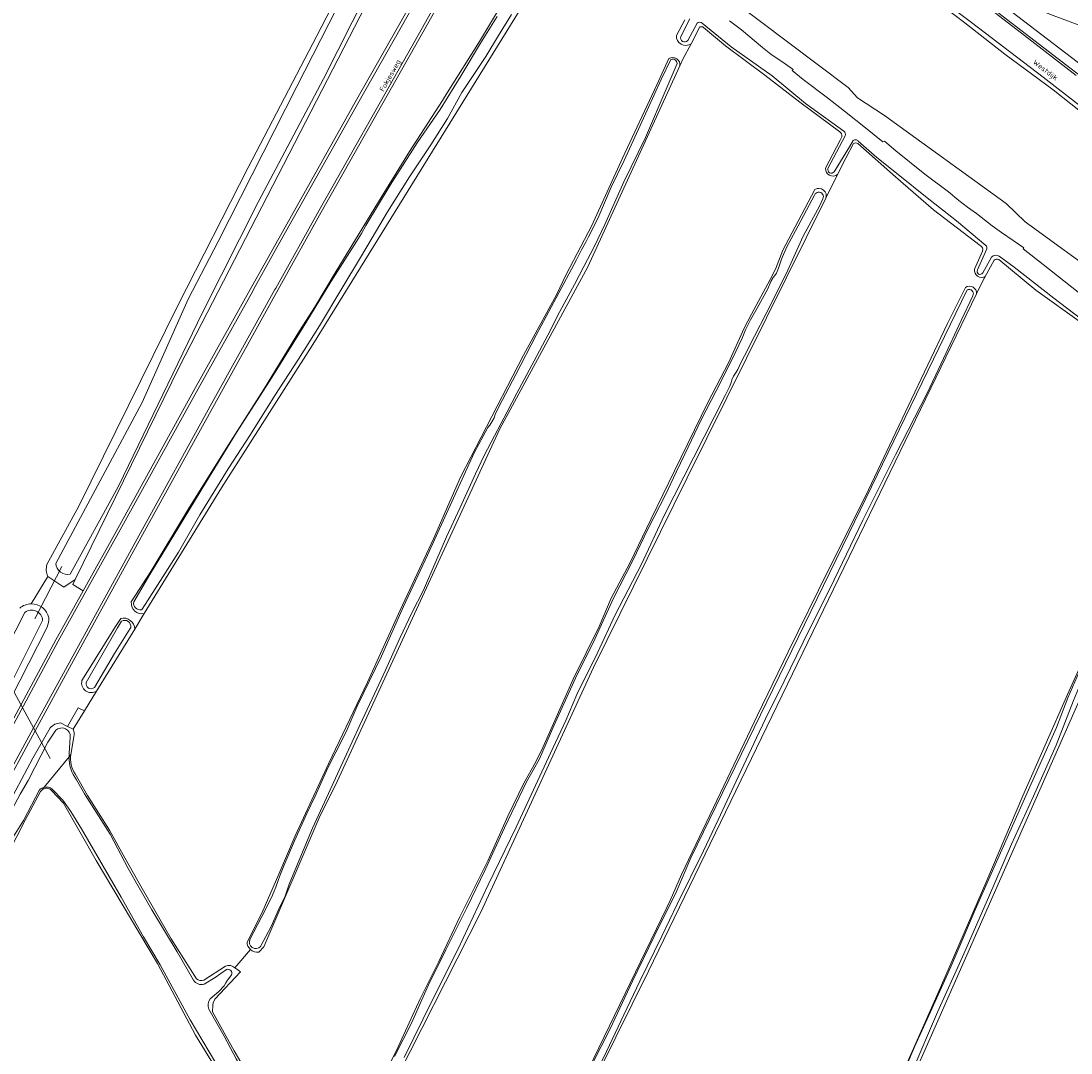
# Model space of a CAD drawing. Header units: metres. Extents: x 149984 to 156489, y 469398 to 478068.
# Tile 587 of 656: x 153351 to 153536, y 474865 to 475048. Entities that reach past the tile are written whole.
import ezdxf
from ezdxf.enums import TextEntityAlignment as Align

# ---------------------------------------------------------------- set-up
doc = ezdxf.new("R2010")
doc.units = ezdxf.units.M
doc.header["$LTSCALE"] = 0.75
for name, color, linetype, lineweight in [('B-WE-GR-GRAS-GV', 252, 'Continuous', 13), ('B-WE-KW-KUNSTWERK_DUIKER-G', 6, 'Continuous', 18), ('B-WE-OG-TERREIN_BEGROEID-GV', 252, 'Continuous', 18), ('B-WE-OG-TERREIN_ERF-GV', 252, 'Continuous', 18), ('B-WE-OG-TERREIN_OEVER-GV', 252, 'Continuous', 18), ('B-WE-OG-TOPOGRAFIE-T18', 7, 'Continuous', 18), ('B-WE-OG-WATER-GV', 252, 'Continuous', 18), ('B-WE-OG-WATER_SLOOT-GV', 252, 'Continuous', 18), ('B-WE-OG-WEG-GV', 252, 'Continuous', 18), ('B-WE-VH-GESLOTENVERHARDING_ASFALT-GV', 252, 'Continuous', 18), ('B-WE-VH-HALFVERHARDING_GRASBETONSTEEN-GV', 252, 'Continuous', 18), ('B-WE-VH-OPENVERHARDING-GV', 252, 'Continuous', 18)]:
    doc.layers.add(name, color=color, linetype=linetype, lineweight=lineweight)
doc.styles.add('NLCS-ISO-M500-T18', font='NLCS-ISO.ttf', dxfattribs={"height": 0.9})

msp = doc.modelspace()

# ---------------------------------------------------------------- linework, layer by layer
at = {"layer": 'B-WE-GR-GRAS-GV', "flags": 128}
for points in [[(153390.969, 475021.617), (153403.101, 475044.855), (153415.526, 475069.016), (153419.088, 475075.794)], [(153447.695, 475063.403), (153442.68, 475055.514), (153402.38, 474990.298), (153386.262, 474964.968), (153372.611, 474942.731), (153370.921, 474939.978), (153364.176, 474928.991), (153362.052, 474925.53), (153360.038, 474922.249)], [(153568.194, 475016.796), (153519.513, 475054.049), (153514.547, 475055.87), (153515.116, 475055.454), (153521.153, 475050.796), (153542.012, 475034.737)], [(153696.293, 474938.593), (153685.818, 474946.79), (153676.568, 474954.028), (153597.193, 475014.75), (153555.521, 475046.368), (153554.501, 475047.14), (153554.377, 475047.234), (153551.95, 475049.071), (153550.626, 475050.072), (153549.116, 475047.375), (153547.873, 475042.78), (153542.724, 475044.711), (153539.284, 475046.221), (153532.78, 475048.662), (153519.513, 475054.049), (153568.194, 475016.796), (153574.948, 475011.628), (153739.438, 474885.754)], [(153466.657, 475044.962), (153468.14, 475047.735)], [(153470.805, 475046.459), (153469.255, 475043.482), (153467.831, 475040.747), (153467.289, 475039.565), (153450.993, 475004.047), (153435.449, 474975.407), (153406.359, 474912.241), (153403.71, 474907.025), (153393.775, 474883.762), (153392.886, 474882.817)], [(153495.555, 475027.931), (153488.47, 475033.172), (153482.314, 475037.896), (153475.352, 475043.089), (153471.472, 475046.383)], [(153467.289, 475039.565), (153467.831, 475040.747), (153469.255, 475043.482)], [(153390.778, 474884.622), (153393.382, 474889.736), (153396.423, 474896.619), (153399.276, 474903.422), (153405.172, 474916.169), (153412.092, 474930.564), (153417.817, 474943.347), (153423.738, 474955.955), (153428.518, 474966.833), (153432.182, 474973.929), (153439.656, 474988.421), (153445.481, 474999.105), (153447.182, 475002.667), (153451.744, 475011.328), (153457.138, 475023.249), (153463.225, 475036.217), (153465.339, 475040.867)], [(153493.026, 475021.458), (153495.612, 475026.431), (153495.921, 475027.032)], [(153497.99, 475025.819), (153496.616, 475023.272), (153495.163, 475020.344), (153493.08, 475016.145), (153468.551, 474966.711), (153452.001, 474933.178), (153432.087, 474889.909), (153415.445, 474857.044), (153414.707, 474855.455)], [(153520.354, 475007.813), (153512.108, 475014.098), (153505.373, 475019.969), (153498.72, 475025.83)], [(153355.41, 474951.375), (153361.058, 474961.711), (153378.532, 474997.214), (153390.969, 475021.617)], [(153493.08, 475016.145), (153495.163, 475020.344)], [(153412.94, 474856.797), (153417.475, 474866.116), (153421.403, 474874.596), (153424.686, 474881.176), (153428.373, 474889.117), (153433.397, 474899.105), (153436.847, 474906.872), (153439.721, 474912.708), (153441.777, 474916.396), (153443.073, 474919.006), (153448.422, 474931.113), (153453.003, 474940.43), (153455.109, 474945.465), (153458.429, 474951.637), (153462.22, 474959.46), (153466.317, 474967.944), (153472.199, 474980.034), (153475.845, 474987.061), (153478.616, 474993.189), (153479.941, 474995.652), (153483.248, 475001.818), (153484.194, 475003.62), (153485.459, 475006.962), (153488.18, 475012.111), (153491.15, 475017.687)], [(153519.36, 475003.611), (153520.757, 475006.786)], [(153522.803, 475005.186), (153521.246, 475002.343), (153521.082, 475002.044), (153519.729, 474999.253), (153499.908, 474958.35), (153461.713, 474879.483), (153438.615, 474832.794), (153438.193, 474831.82), (153435.663, 474825.979), (153434.662, 474823.667), (153424.749, 474803.658)], [(153557.96, 474979.134), (153549.616, 474985.366), (153538.287, 474994.106), (153530.181, 474999.88), (153523.661, 475005.338)], [(153519.729, 474999.253), (153521.082, 475002.044), (153521.246, 475002.343)], [(153436.472, 474832.747), (153445.203, 474850.567), (153451.139, 474862.157), (153464.953, 474890.721), (153465.555, 474891.957), (153467.551, 474896.583), (153474.451, 474911.039), (153480.973, 474924.768), (153486.423, 474935.956), (153493.568, 474950.45), (153500.077, 474963.479), (153507.646, 474979.395), (153514.573, 474994.003), (153517.753, 475000.379)], [(153558.347, 474972.73), (153556.761, 474969.333), (153554.814, 474965.16), (153545.422, 474944.39), (153512.613, 474870.174), (153502.253, 474846.716), (153484.435, 474805.219), (153467.75, 474765.373), (153464.459, 474756.403), (153463.174, 474750.343), (153458.277, 474746.44)], [(153461.933, 474758.117), (153465.642, 474767.099), (153466.381, 474768.842), (153471.626, 474780.846), (153475.786, 474790.421), (153478.883, 474798.365), (153483.722, 474809.624), (153486.729, 474816.418), (153490.376, 474824.943), (153497.488, 474841.576), (153502.406, 474852.022), (153503.328, 474853.978), (153513.36, 474876.564), (153521.512, 474895.529), (153527.898, 474910.48), (153535.767, 474928.417), (153544.535, 474947.705), (153551.575, 474963.631), (153554.763, 474970.235)], [(153352.628, 474944.418), (153355.589, 474949.297)], [(153360.178, 474920.93), (153359.633, 474917.798)], [(153360.387, 474914.361), (153362.566, 474910.527), (153366.462, 474904.386), (153369.154, 474899.519), (153372.251, 474894.083), (153377.375, 474885.222), (153381.821, 474878.122)], [(153354.521, 474911.516), (153354.292, 474911.235), (153351.587, 474906.196), (153347.167, 474897.522), (153343.425, 474891.368), (153341.951, 474888.693), (153341.63, 474888.897), (153341.276, 474888.308), (153337.321, 474881.715), (153337.003, 474881.186), (153336.905, 474880.939), (153335.175, 474876.572)], [(153449.155, 474750.807), (153445.976, 474756.414), (153440.617, 474766.256), (153434.36, 474777.166), (153429.554, 474785.79), (153425.175, 474793.146), (153417.573, 474806.65), (153409.945, 474819.786), (153402.459, 474833.115), (153398.342, 474840.267), (153389.497, 474855.35), (153381.697, 474868.178), (153374.923, 474880.808), (153364.114, 474899.033), (153358.357, 474909.169), (153356.191, 474911.425)], [(153391.369, 474883.326), (153388.614, 474880.065), (153389.129, 474879.688), (153389.61, 474879.336), (153385.077, 474874.519), (153384.783, 474873.857)], [(153388.614, 474880.065), (153391.369, 474883.326)], [(153383.164, 474877.898), (153386.95, 474880.362)], [(153384.672, 474872.288), (153388.52, 474865.399), (153392.02, 474859.391), (153397.567, 474849.837), (153401.295, 474843.731), (153402.446, 474842.624)]]:
    msp.add_lwpolyline(points, dxfattribs=at)
at = {"layer": 'B-WE-GR-GRAS-GV'}
for points in [[(153469.255, 475043.482, -0.637019), (153466.657, 475044.962)], [(153471.472, 475046.383, 0.2271665), (153470.805, 475046.459)], [(153465.339, 475040.867, -0.6259763), (153467.289, 475039.565)], [(153495.921, 475027.032, 0.3030205), (153495.555, 475027.931)], [(153498.72, 475025.83, 0.2973694), (153497.99, 475025.819)], [(153495.163, 475020.344, -0.6353274), (153493.026, 475021.458)], [(153491.15, 475017.687, -0.7233531), (153493.08, 475016.145)], [(153520.757, 475006.786, 0.3637704), (153520.354, 475007.813)], [(153523.661, 475005.338, 0.2909188), (153522.803, 475005.186)], [(153521.246, 475002.343, -0.6377866), (153519.36, 475003.611)], [(153517.753, 475000.379, -0.6257659), (153519.729, 474999.253)], [(153355.589, 474949.297, -0.1919143), (153355.41, 474951.375)], [(153350.608, 474943.665, -0.1877403), (153352.628, 474944.418)], [(153360.038, 474922.249, -0.2179077), (153360.178, 474920.93)], [(153359.633, 474917.798, 0.1713916), (153360.387, 474914.361)], [(153356.191, 474911.425, 0.4160436), (153354.521, 474911.516)], [(153391.369, 474883.326, -0.1953988), (153390.778, 474884.622)], [(153392.886, 474882.817, -0.2210196), (153391.369, 474883.326)], [(153386.95, 474880.362, -0.292989), (153388.614, 474880.065)], [(153381.821, 474878.122, 0.2609284), (153383.164, 474877.898)], [(153384.783, 474873.857, 0.0118252), (153384.672, 474872.288)]]:
    msp.add_lwpolyline(points, format="xyb", dxfattribs=at)
at = {"layer": 'B-WE-KW-KUNSTWERK_DUIKER-G', "flags": 128}
for points in [[(153353.275, 474941.811), (153358.022, 474951.038)], [(153353.048, 474922.487), (153347.733, 474932.271)], [(153353.332, 474921.963), (153353.048, 474922.487)], [(153355.157, 474918.605), (153353.332, 474921.963)], [(153355.97, 474917.108), (153355.157, 474918.605)]]:
    msp.add_lwpolyline(points, dxfattribs=at)
at = {"layer": 'B-WE-OG-TERREIN_BEGROEID-GV', "flags": 128}
for points in [[(153544.318, 475026.577), (153533.276, 475035.311), (153524.741, 475041.648), (153517.639, 475047.164), (153514.209, 475049.75), (153505.353, 475056.564), (153503.345, 475058.117), (153499.238, 475061.236), (153490.038, 475068.072), (153481.282, 475074.798), (153472.615, 475081.634), (153468.841, 475084.541), (153467.687, 475085.285), (153458.796, 475092.288), (153454.308, 475092.652), (153450.736, 475091.726), (153448.222, 475089.742), (153447.155, 475087.815), (153443.46, 475081.142), (153444.203, 475080.47), (153449.347, 475075.818), (153448.03, 475073.8), (153447.505, 475073.032)], [(153448.828, 475073.323), (153454.204, 475068.413), (153471.49, 475054.396), (153476.066, 475051.572), (153497.011, 475035.76), (153498.667, 475033.939), (153503.43, 475030.784), (153524.956, 475015.259), (153528.293, 475011.976), (153542.771, 475001.499), (153561.059, 474986.83), (153562.011, 474985.306), (153565.662, 474983.284), (153596.883, 474960), (153601.731, 474955.969), (153619.352, 474942.825), (153624.21, 474938.538), (153627.944, 474935.823), (153635.318, 474930.494), (153644.317, 474923.991)], [(153421.363, 475069.007), (153401.139, 475029.624), (153378.913, 474986.497), (153360.411, 474948.715), (153359.996, 474947.868), (153361.788, 474946.715), (153368.227, 474958.285), (153381.676, 474982.679), (153391.344, 475000), (153395.336, 475007.152), (153409.905, 475033.156), (153421.505, 475053.676)]]:
    msp.add_lwpolyline(points, dxfattribs=at)
at = {"layer": 'B-WE-OG-TERREIN_ERF-GV', "flags": 128}
msp.add_lwpolyline([(153360.038, 474922.249), (153362.052, 474925.53), (153360.901, 474926.046), (153359.021, 474922.765)], close=True, dxfattribs=at)
at = {"layer": 'B-WE-OG-TERREIN_OEVER-GV', "flags": 128}
for points in [[(153332.965, 475156.872), (153351.599, 475142.424), (153381.462, 475120.224), (153396.048, 475109.453), (153404.19, 475103.136), (153411.412, 475097.521), (153421.665, 475089.662), (153423.271, 475087.889), (153424.751, 475085.931), (153426.831, 475083.682), (153427.151, 475083.117), (153427.336, 475082.476), (153427.364, 475081.808), (153427.24, 475081.171), (153423.827, 475075.641), (153414.421, 475057.36), (153404.293, 475037.257), (153392.759, 475015.456), (153382.903, 474995.946), (153368.068, 474965.223), (153359.52, 474949.71)], [(153355.589, 474949.297), (153358.394, 474947.391), (153360.411, 474948.715), (153378.913, 474986.497), (153401.139, 475029.624), (153421.363, 475069.007), (153428.852, 475082.867)], [(153356.976, 474951.59), (153372.269, 474980.036), (153380.358, 474998.314), (153385.684, 475008.532), (153399.575, 475035.916), (153413.703, 475063.698), (153420.216, 475076.609)], [(153419.088, 475075.794), (153415.526, 475069.016), (153403.101, 475044.855), (153390.969, 475021.617), (153378.532, 474997.214), (153361.058, 474961.711), (153355.41, 474951.375)], [(153372.611, 474942.731), (153386.262, 474964.968), (153402.38, 474990.298), (153442.68, 475055.514), (153447.695, 475063.403)], [(153441.914, 475060.364), (153437.83, 475053.85), (153431.84, 475043.86), (153426.14, 475034.82), (153425.328, 475033.458), (153419.514, 475024.402), (153414.018, 475015.508), (153406.346, 475002.969), (153402.695, 474996.853), (153400.06, 474992.71), (153393.67, 474982.31), (153387.08, 474971.91), (153380.42, 474961.21), (153373.77, 474950.14), (153370.321, 474944.767)], [(153644.317, 474923.991), (153635.318, 474930.494), (153627.944, 474935.823), (153624.21, 474938.538), (153619.352, 474942.825), (153601.731, 474955.969), (153596.883, 474960), (153565.662, 474983.284), (153562.011, 474985.306), (153561.059, 474986.83), (153542.771, 475001.499), (153528.293, 475011.976), (153524.956, 475015.259), (153503.43, 475030.784), (153498.667, 475033.939), (153497.011, 475035.76), (153476.066, 475051.572), (153471.49, 475054.396)], [(153437.496, 475048.661), (153435.198, 475044.943), (153433.012, 475041.253), (153431.113, 475038.385), (153428.718, 475034.881), (153426.237, 475030.251), (153423.276, 475025.616), (153419.478, 475019.93), (153415.591, 475013.741), (153412.91, 475009.155), (153410.842, 475005.675), (153407.547, 475000.223), (153403.601, 474993.607), (153399.891, 474987.699), (153395.714, 474981.271), (153391.39, 474974.375), (153387.445, 474968.282), (153382.456, 474960.159), (153378.636, 474953.571), (153375.879, 474949.225), (153372.241, 474943.522), (153372.134, 474943.35)], [(153370.751, 474944.8), (153373.587, 474949.602), (153373.6, 474949.618), (153378.664, 474957.96), (153383.518, 474965.887), (153388.922, 474974.71), (153395.187, 474984.466), (153400.704, 474993.364), (153405.562, 475001.359), (153410.14, 475008.5), (153411, 475009.95), (153411.8, 475011.37), (153416.08, 475018.46), (153420.86, 475025.96), (153424.904, 475031.872), (153428.64, 475037.868), (153432.044, 475043.58), (153434.964, 475048.295)], [(153468.14, 475047.735), (153466.657, 475044.962)], [(153467.43, 475044.758), (153469.019, 475047.869)], [(153470.33, 475047.092), (153468.661, 475044.031)], [(153496.283, 475028.038), (153489.509, 475032.894), (153483.586, 475037.791), (153476.355, 475042.954), (153471.236, 475047.137)], [(153476.074, 475047.555), (153478.171, 475045.95), (153481.913, 475042.826), (153483.366, 475041.667), (153485.916, 475039.953), (153487.285, 475038.953), (153487.104, 475038.727), (153489.089, 475037.181), (153493.371, 475033.893), (153496.385, 475031.54), (153500.073, 475028.622), (153503.163, 475026.11), (153503.423, 475026.24), (153505.441, 475024.536), (153510.595, 475020.4), (153514.733, 475017.289), (153516.604, 475015.733), (153518.109, 475014.591), (153519.73, 475013.443), (153522.491, 475011.276), (153524.143, 475010.108), (153526.202, 475008.674), (153528.048, 475007.404), (153527.966, 475007.241), (153531.466, 475004.453), (153540.203, 474997.554)], [(153469.255, 475043.482), (153470.805, 475046.459)], [(153471.472, 475046.383), (153475.352, 475043.089), (153482.314, 475037.896), (153488.47, 475033.172), (153495.555, 475027.931)], [(153465.339, 475040.867), (153463.225, 475036.217), (153457.138, 475023.249), (153451.744, 475011.328), (153447.182, 475002.667), (153445.481, 474999.105), (153439.656, 474988.421), (153432.182, 474973.929), (153428.518, 474966.833), (153423.738, 474955.955), (153417.817, 474943.347), (153412.092, 474930.564), (153405.172, 474916.169), (153399.276, 474903.422), (153396.423, 474896.619), (153393.382, 474889.736), (153390.778, 474884.622)], [(153391.29, 474885.088), (153393.404, 474889.123), (153395.1, 474892.498), (153395.581, 474893.608), (153395.855, 474894.355), (153396.312, 474895.691), (153396.687, 474896.629), (153397.269, 474898.132), (153399.145, 474902.522), (153401.332, 474907.342), (153402.836, 474910.425), (153404.812, 474914.901), (153406.138, 474917.538), (153406.797, 474918.85), (153408.45, 474922.224), (153410.219, 474926.365), (153414.544, 474935.172), (153418.443, 474943.985), (153422.649, 474953.032), (153427.278, 474963.142), (153430.927, 474971.141), (153433.329, 474975.635), (153433.679, 474976.056), (153434.049, 474976.62), (153434.429, 474977.338), (153434.708, 474978.109), (153435.866, 474980.421), (153438.263, 474984.987), (153441.872, 474991.975), (153445.437, 474998.542), (153449.026, 475005.252), (153449.891, 475007.057), (153450.683, 475008.397), (153451.154, 475009.359), (153452.759, 475012.595), (153455.125, 475018.09), (153457.408, 475022.853), (153460.244, 475029.028), (153463.988, 475037.137), (153465.69, 475040.669)], [(153392.886, 474882.817), (153393.775, 474883.762), (153403.71, 474907.025), (153406.359, 474912.241), (153435.449, 474975.407), (153450.993, 475004.047), (153467.289, 475039.565)], [(153466.785, 475039.983), (153465.05, 475035.846), (153461.179, 475026.914), (153457.359, 475019.054), (153454.046, 475011.524), (153452.201, 475007.671), (153450.322, 475004.105), (153448.664, 475000.922), (153446.051, 474996.136), (153443.946, 474991.943), (153441.501, 474987.382), (153438.459, 474981.691), (153436.744, 474978.369), (153434.505, 474974.143), (153432.708, 474970.687), (153431.151, 474967.399), (153428.459, 474961.449), (153426.017, 474956.279), (153424.127, 474951.899), (153421.945, 474946.839), (153419.917, 474942.833), (153417.85, 474938.487), (153415.259, 474932.68), (153413.308, 474928.52), (153410.693, 474922.953), (153408.011, 474917.109), (153405.194, 474910.919), (153402.367, 474904.788), (153399.535, 474898.004), (153398.198, 474894.878), (153397.448, 474892.585), (153396.539, 474890.737), (153395.02, 474887.382), (153393.156, 474883.869)], [(153495.921, 475027.032), (153495.612, 475026.431), (153493.026, 475021.458)], [(153493.452, 475021.437), (153496.47, 475027.2)], [(153497.903, 475026.355), (153497.272, 475025.237), (153494.549, 475020.832)], [(153495.163, 475020.344), (153496.616, 475023.272), (153497.99, 475025.819)], [(153498.72, 475025.83), (153505.373, 475019.969), (153512.108, 475014.098), (153520.354, 475007.813)], [(153521.358, 475007.829), (153516.197, 475012.154), (153510.709, 475016.476), (153506.158, 475020.096), (153502.073, 475023.376), (153498.791, 475026.282)], [(153491.15, 475017.687), (153488.18, 475012.111), (153485.459, 475006.962), (153484.194, 475003.62), (153483.248, 475001.818), (153479.941, 474995.652), (153478.616, 474993.189), (153475.845, 474987.061), (153472.199, 474980.034), (153466.317, 474967.944), (153462.22, 474959.46), (153458.429, 474951.637), (153455.109, 474945.465), (153453.003, 474940.43), (153448.422, 474931.113), (153443.073, 474919.006), (153441.777, 474916.396), (153439.721, 474912.708), (153436.847, 474906.872), (153433.397, 474899.105), (153428.373, 474889.117), (153424.686, 474881.176), (153421.403, 474874.596), (153417.475, 474866.116), (153412.94, 474856.797)], [(153414.707, 474855.455), (153415.445, 474857.044), (153432.087, 474889.909), (153452.001, 474933.178), (153468.551, 474966.711), (153493.08, 475016.145)], [(153416.85, 474864.414), (153419.832, 474870.276), (153422.858, 474877.071), (153425.901, 474883.259), (153429.608, 474890.666), (153432.851, 474897.415), (153436.283, 474904.828), (153440.192, 474912.986), (153441.323, 474915.026), (153442.476, 474917.058), (153445.014, 474922.874), (153448.853, 474931.275), (153452.237, 474938.213), (153455.549, 474945.438), (153458.932, 474952.012), (153461.694, 474957.783), (153464.713, 474963.724), (153466.605, 474967.727), (153468.137, 474970.913), (153471.025, 474976.949), (153473.723, 474982.109), (153476.571, 474987.844), (153478.287, 474991.393), (153478.856, 474992.888), (153479.77, 474994.683), (153480.968, 474996.733), (153482.797, 475000.134), (153483.338, 475001.463), (153483.752, 475002.122), (153484.062, 475002.522), (153484.346, 475002.894), (153484.734, 475003.809), (153485.257, 475005.362), (153486.159, 475007.544), (153487.738, 475010.412), (153491.092, 475016.728)], [(153492.537, 475016.069), (153491.939, 475014.731), (153489.064, 475009.462), (153486.086, 475002.794), (153482.515, 474995.783), (153480.463, 474991.744), (153478.722, 474988.311), (153477.976, 474986.928), (153477.541, 474985.861), (153477.223, 474985.4), (153476.761, 474984.685), (153476.464, 474984.052), (153476.339, 474983.57), (153476.097, 474982.951), (153475.275, 474981.299), (153469.673, 474970.277), (153464.574, 474960.176), (153460.47, 474951.43), (153455.787, 474942.369), (153452.802, 474935.894), (153449.064, 474928.401), (153447.136, 474923.825), (153444.421, 474918.01), (153441.742, 474912.312), (153438.333, 474904.924), (153433.416, 474894.729), (153428.092, 474883.445), (153423.628, 474874.555), (153418.574, 474864.23)], [(153520.757, 475006.786), (153519.36, 475003.611)], [(153519.868, 475003.497), (153521.508, 475007.196)], [(153522.331, 475005.715), (153520.822, 475002.959)], [(153521.246, 475002.343), (153522.803, 475005.186)], [(153523.661, 475005.338), (153530.181, 474999.88), (153538.287, 474994.106), (153549.616, 474985.366), (153557.96, 474979.134)], [(153558.772, 474979.18), (153553.631, 474982.729), (153546.062, 474988.777), (153539.297, 474993.96), (153533.381, 474998.517), (153526.34, 475003.998), (153523.719, 475005.901)], [(153517.753, 475000.379), (153514.573, 474994.003), (153507.646, 474979.395), (153500.077, 474963.479), (153493.568, 474950.45), (153486.423, 474935.956), (153480.973, 474924.768), (153474.451, 474911.039), (153467.551, 474896.583), (153465.555, 474891.957), (153464.953, 474890.721), (153451.139, 474862.157), (153445.203, 474850.567), (153436.472, 474832.747)], [(153436.792, 474832.463), (153437.612, 474834.188), (153445.641, 474850.789), (153450.237, 474860.043), (153454.872, 474869.136), (153458.879, 474877.72), (153462.715, 474885.582), (153466.669, 474893.571), (153469.241, 474899.532), (153497.143, 474956.87), (153518.081, 474999.96)], [(153438.193, 474831.82), (153438.615, 474832.794), (153461.713, 474879.483), (153499.908, 474958.35), (153519.729, 474999.253)], [(153519.071, 474998.921), (153516.998, 474994.546), (153513.888, 474987.793), (153510.974, 474981.713), (153505.395, 474970.809), (153499.627, 474959.242), (153493.858, 474947.189), (153490.181, 474939.946), (153485.706, 474930.773), (153482.412, 474924.095), (153480.849, 474920.76), (153479.495, 474917.855), (153477.246, 474913.091), (153474.037, 474906.248), (153471.444, 474900.771), (153466.821, 474891.311), (153464.117, 474885.653), (153460.205, 474877.706), (153457.382, 474871.783), (153454.312, 474865.252), (153450.791, 474858.047)], [(153554.763, 474970.235), (153551.575, 474963.631), (153544.535, 474947.705), (153535.767, 474928.417), (153527.898, 474910.48), (153521.512, 474895.529), (153513.36, 474876.564), (153503.328, 474853.978), (153502.406, 474852.022), (153497.488, 474841.576), (153490.376, 474824.943), (153486.729, 474816.418), (153483.722, 474809.624), (153478.883, 474798.365), (153475.786, 474790.421), (153471.626, 474780.846), (153466.381, 474768.842), (153465.642, 474767.099), (153461.933, 474758.117)], [(153462.102, 474757.266), (153462.259, 474757.208), (153464.459, 474756.403), (153467.75, 474765.373), (153484.435, 474805.219), (153502.253, 474846.716), (153512.613, 474870.174), (153545.422, 474944.39), (153554.814, 474965.16), (153556.761, 474969.333)], [(153492.697, 474829.69), (153495.416, 474836.166), (153502.45, 474852.001), (153504.72, 474856.69), (153508.83, 474866.198), (153511.586, 474872.27), (153515.198, 474880.245), (153517.444, 474885.628), (153519.48, 474890.343), (153529.141, 474912.094), (153533.851, 474922.547), (153534.584, 474924.555), (153535.862, 474927.804), (153541.223, 474940.054), (153542.945, 474943.358), (153544.769, 474947.287), (153546.738, 474951.532), (153549.799, 474958.549), (153554.425, 474968.795), (153554.937, 474969.815)], [(153556.318, 474969.122), (153553.725, 474963.622), (153548.653, 474952.803), (153545.385, 474946.037), (153542.442, 474939.475), (153538.929, 474932.272), (153536.84, 474927.371), (153533.788, 474919.451), (153529.766, 474910.435), (153525.881, 474901.935), (153521.819, 474892.49), (153517.251, 474882.008), (153512.816, 474872.212), (153508.267, 474861.624)], [(153330.326, 474901.524), (153337.483, 474915.512), (153348.296, 474936.646), (153351.503, 474942.914)], [(153354.648, 474941.486), (153345.962, 474924.263), (153339.876, 474912.567), (153332.671, 474900.134)], [(153368.445, 474941.845), (153367.53, 474940.42), (153361.99, 474931.54), (153361.599, 474930.891)], [(153362.357, 474930.529), (153367.875, 474940.198), (153368.61, 474941.372)], [(153332.768, 474899.185), (153340.697, 474912.442), (153348.963, 474927.575), (153355.479, 474940.324)], [(153370.215, 474940.26), (153369.714, 474939.454), (153367.356, 474935.638), (153363.792, 474929.672)], [(153364.176, 474928.991), (153370.921, 474939.978)], [(153355.976, 474922.507), (153352.914, 474917.173), (153346.835, 474905.849), (153339.923, 474892.219), (153340.456, 474891.939), (153344.53, 474899.39), (153350.7, 474910.8), (153352.072, 474913.202), (153355.546, 474919.973), (153356.992, 474922.075)], [(153360.038, 474922.249), (153359.021, 474922.765), (153357.836, 474923.366)], [(153359.31, 474917.401), (153359.633, 474917.798), (153360.178, 474920.93)], [(153359.523, 474920.885), (153359.348, 474917.954)], [(153359.633, 474917.798), (153359.31, 474917.401)], [(153381.821, 474878.122), (153377.375, 474885.222), (153372.251, 474894.083), (153369.154, 474899.519), (153366.462, 474904.386), (153362.566, 474910.527), (153360.387, 474914.361)], [(153360.661, 474913.337), (153362.069, 474910.838), (153366.574, 474903.682), (153369.78, 474897.627), (153371.739, 474894.201), (153373.936, 474890.299), (153378.442, 474882.895), (153381.336, 474877.879)], [(153354.121, 474911.541), (153351.246, 474906.136), (153349.521, 474903.292), (153345.796, 474895.841), (153343.189, 474891.496), (153343.425, 474891.368), (153347.167, 474897.522), (153351.587, 474906.196), (153354.292, 474911.235), (153354.521, 474911.516), (153354.908, 474911.992)], [(153354.908, 474911.992), (153354.521, 474911.516)], [(153356.191, 474911.425), (153358.357, 474909.169), (153364.114, 474899.033), (153374.923, 474880.808), (153381.697, 474868.178), (153389.497, 474855.35), (153398.342, 474840.267), (153402.459, 474833.115), (153409.945, 474819.786), (153417.573, 474806.65), (153425.175, 474793.146), (153429.554, 474785.79), (153434.36, 474777.166), (153440.617, 474766.256)], [(153440.617, 474766.256), (153445.976, 474756.414), (153449.155, 474750.807), (153449.843, 474751.208), (153449.151, 474752.373), (153448.037, 474754.249), (153437.394, 474772.885), (153412.08, 474816.876), (153388.585, 474857.675), (153380.727, 474870.851), (153375.409, 474880.614), (153372.472, 474885.536), (153368.547, 474892.585), (153361.532, 474904.669), (153359.622, 474907.686), (153358.233, 474909.745), (153356.279, 474911.695)], [(153386.95, 474880.362), (153383.164, 474877.898)], [(153384.783, 474873.857), (153385.077, 474874.519), (153389.61, 474879.336), (153389.129, 474879.688), (153388.614, 474880.065)], [(153383.184, 474877.175), (153385.116, 474878.359), (153387.15, 474879.749)], [(153388.013, 474878.822), (153387.72, 474878.429), (153387.326, 474877.904), (153387.041, 474877.442), (153386.717, 474876.913), (153385.789, 474875.906), (153384.266, 474874.574)], [(153384.002, 474872.78), (153386.729, 474867.978), (153388.83, 474863.98), (153392.589, 474857.548), (153397.238, 474849.753), (153401.387, 474843.105), (153402.677, 474841.77)], [(153402.446, 474842.624), (153401.295, 474843.731), (153397.567, 474849.837), (153392.02, 474859.391), (153388.52, 474865.399), (153384.672, 474872.288)]]:
    msp.add_lwpolyline(points, dxfattribs=at)
at = {"layer": 'B-WE-OG-TERREIN_OEVER-GV'}
for points in [[(153471.236, 475047.137, 0.3541998), (153470.33, 475047.092)], [(153466.657, 475044.962, 0.637019), (153469.255, 475043.482)], [(153470.805, 475046.459, -0.2271665), (153471.472, 475046.383)], [(153468.661, 475044.031, -0.8047306), (153467.43, 475044.758)], [(153467.289, 475039.565, 0.6259763), (153465.339, 475040.867)], [(153465.69, 475040.669, -0.5836745), (153466.785, 475039.983)], [(153495.555, 475027.931, -0.3030205), (153495.921, 475027.032)], [(153496.47, 475027.2, 0.3482882), (153496.283, 475028.038)], [(153498.791, 475026.282, 0.4488937), (153497.903, 475026.355)], [(153497.99, 475025.819, -0.2973694), (153498.72, 475025.83)], [(153493.026, 475021.458, 0.6353274), (153495.163, 475020.344)], [(153494.549, 475020.832, -0.8326983), (153493.452, 475021.437)], [(153491.092, 475016.728, -1.1014083), (153492.537, 475016.069)], [(153493.08, 475016.145, 0.7233531), (153491.15, 475017.687)], [(153521.508, 475007.196, 0.3204002), (153521.358, 475007.829)], [(153520.354, 475007.813, -0.3637704), (153520.757, 475006.786)], [(153523.719, 475005.901, 0.3892047), (153522.331, 475005.715)], [(153522.803, 475005.186, -0.2909188), (153523.661, 475005.338)], [(153519.36, 475003.611, 0.6377866), (153521.246, 475002.343)], [(153520.822, 475002.959, -0.9863939), (153519.868, 475003.497)], [(153519.729, 474999.253, 0.6257659), (153517.753, 475000.379)], [(153518.081, 474999.96, -0.7162176), (153519.071, 474998.921)], [(153355.41, 474951.375, 0.1919143), (153355.589, 474949.297)], [(153359.52, 474949.71, -0.46536), (153356.976, 474951.59)], [(153370.321, 474944.767, 0.5121696), (153372.611, 474942.731)], [(153372.134, 474943.35, -0.4945618), (153370.751, 474944.8)], [(153352.628, 474944.418, 0.1877403), (153350.608, 474943.665)], [(153351.503, 474942.914, -0.5966942), (153354.648, 474941.486)], [(153355.737, 474941.976, 0.3651048), (153352.628, 474944.418)], [(153355.479, 474940.324, 0.074307), (153355.737, 474941.976)], [(153370.921, 474939.978, 0.4877102), (153368.445, 474941.845)], [(153368.61, 474941.372, -0.6350209), (153370.215, 474940.26)], [(153361.599, 474930.891, 0.6744837), (153364.176, 474928.991)], [(153363.792, 474929.672, -0.7642109), (153362.357, 474930.529)], [(153357.836, 474923.366, 0.2092112), (153355.976, 474922.507)], [(153356.992, 474922.075, -0.6946939), (153359.523, 474920.885)], [(153360.178, 474920.93, 0.2179077), (153360.038, 474922.249)], [(153359.31, 474917.401, 0.1746299), (153360.661, 474913.337)], [(153359.348, 474917.954, 0.0219692), (153359.31, 474917.401)], [(153360.387, 474914.361, -0.1713916), (153359.633, 474917.798)], [(153354.908, 474911.992, 0.1429017), (153354.121, 474911.541)], [(153354.521, 474911.516, -0.4160436), (153356.191, 474911.425)], [(153356.279, 474911.695, 0.227878), (153354.908, 474911.992)], [(153390.778, 474884.622, 0.1953988), (153391.369, 474883.326)], [(153393.156, 474883.869, -0.8642243), (153391.29, 474885.088)], [(153391.369, 474883.326, 0.2210196), (153392.886, 474882.817)], [(153388.614, 474880.065, 0.292989), (153386.95, 474880.362)], [(153387.15, 474879.749, -0.7341821), (153388.013, 474878.822)], [(153383.164, 474877.898, -0.2609284), (153381.821, 474878.122)], [(153381.336, 474877.879, 0.3352399), (153383.184, 474877.175)], [(153384.266, 474874.574, 0.2565959), (153384.002, 474872.78)], [(153384.672, 474872.288, -0.0118252), (153384.783, 474873.857)]]:
    msp.add_lwpolyline(points, format="xyb", dxfattribs=at)
at = {"layer": 'B-WE-OG-WATER-GV', "flags": 128}
for points in [[(153372.134, 474943.35), (153372.241, 474943.522), (153375.879, 474949.225), (153378.636, 474953.571), (153382.456, 474960.159), (153387.445, 474968.282), (153391.39, 474974.375), (153395.714, 474981.271), (153399.891, 474987.699), (153403.601, 474993.607), (153407.547, 475000.223), (153410.842, 475005.675), (153412.91, 475009.155), (153415.591, 475013.741), (153419.478, 475019.93), (153423.276, 475025.616), (153426.237, 475030.251), (153428.718, 475034.881), (153431.113, 475038.385), (153433.012, 475041.253), (153435.198, 475044.943), (153437.496, 475048.661)], [(153434.964, 475048.295), (153432.044, 475043.58), (153428.64, 475037.868), (153424.904, 475031.872), (153420.86, 475025.96), (153416.08, 475018.46), (153411.8, 475011.37), (153411, 475009.95), (153410.14, 475008.5), (153405.562, 475001.359), (153400.704, 474993.364), (153395.187, 474984.466), (153388.922, 474974.71), (153383.518, 474965.887), (153378.664, 474957.96), (153373.6, 474949.618), (153373.587, 474949.602), (153370.751, 474944.8)], [(153469.019, 475047.869), (153467.43, 475044.758)], [(153468.661, 475044.031), (153470.33, 475047.092)], [(153471.236, 475047.137), (153476.355, 475042.954), (153483.586, 475037.791), (153489.509, 475032.894), (153496.283, 475028.038)], [(153540.203, 474997.554), (153531.466, 475004.453), (153527.966, 475007.241), (153528.048, 475007.404), (153526.202, 475008.674), (153524.143, 475010.108), (153522.491, 475011.276), (153519.73, 475013.443), (153518.109, 475014.591), (153516.604, 475015.733), (153514.733, 475017.289), (153510.595, 475020.4), (153505.441, 475024.536), (153503.423, 475026.24), (153503.163, 475026.11), (153500.073, 475028.622), (153496.385, 475031.54), (153493.371, 475033.893), (153489.089, 475037.181), (153487.104, 475038.727), (153487.285, 475038.953), (153485.916, 475039.953), (153483.366, 475041.667), (153481.913, 475042.826), (153478.171, 475045.95), (153476.074, 475047.555)], [(153393.156, 474883.869), (153395.02, 474887.382), (153396.539, 474890.737), (153397.448, 474892.585), (153398.198, 474894.878), (153399.535, 474898.004), (153402.367, 474904.788), (153405.194, 474910.919), (153408.011, 474917.109), (153410.693, 474922.953), (153413.308, 474928.52), (153415.259, 474932.68), (153417.85, 474938.487), (153419.917, 474942.833), (153421.945, 474946.839), (153424.127, 474951.899), (153426.017, 474956.279), (153428.459, 474961.449), (153431.151, 474967.399), (153432.708, 474970.687), (153434.505, 474974.143), (153436.744, 474978.369), (153438.459, 474981.691), (153441.501, 474987.382), (153443.946, 474991.943), (153446.051, 474996.136), (153448.664, 475000.922), (153450.322, 475004.105), (153452.201, 475007.671), (153454.046, 475011.524), (153457.359, 475019.054), (153461.179, 475026.914), (153465.05, 475035.846), (153466.785, 475039.983)], [(153465.69, 475040.669), (153463.988, 475037.137), (153460.244, 475029.028), (153457.408, 475022.853), (153455.125, 475018.09), (153452.759, 475012.595), (153451.154, 475009.359), (153450.683, 475008.397), (153449.891, 475007.057), (153449.026, 475005.252), (153445.437, 474998.542), (153441.872, 474991.975), (153438.263, 474984.987), (153435.866, 474980.421), (153434.708, 474978.109), (153434.429, 474977.338), (153434.049, 474976.62), (153433.679, 474976.056), (153433.329, 474975.635), (153430.927, 474971.141), (153427.278, 474963.142), (153422.649, 474953.032), (153418.443, 474943.985), (153414.544, 474935.172), (153410.219, 474926.365)], [(153496.47, 475027.2), (153493.452, 475021.437)], [(153494.549, 475020.832), (153497.272, 475025.237), (153497.903, 475026.355)], [(153498.791, 475026.282), (153502.073, 475023.376), (153506.158, 475020.096), (153510.709, 475016.476), (153516.197, 475012.154), (153521.358, 475007.829)], [(153491.092, 475016.728), (153487.738, 475010.412), (153486.159, 475007.544), (153485.257, 475005.362), (153484.734, 475003.809), (153484.346, 475002.894), (153484.062, 475002.522), (153483.752, 475002.122), (153483.338, 475001.463), (153482.797, 475000.134), (153480.968, 474996.733), (153479.77, 474994.683), (153478.856, 474992.888), (153478.287, 474991.393), (153476.571, 474987.844), (153473.723, 474982.109), (153471.025, 474976.949), (153468.137, 474970.913), (153466.605, 474967.727), (153464.713, 474963.724), (153461.694, 474957.783), (153458.932, 474952.012), (153455.549, 474945.438), (153452.237, 474938.213), (153448.853, 474931.275), (153445.014, 474922.874), (153442.476, 474917.058), (153441.323, 474915.026), (153440.192, 474912.986), (153436.283, 474904.828), (153432.851, 474897.415), (153429.608, 474890.666), (153425.901, 474883.259), (153422.858, 474877.071), (153419.832, 474870.276), (153416.85, 474864.414)], [(153418.574, 474864.23), (153423.628, 474874.555), (153428.092, 474883.445), (153433.416, 474894.729), (153438.333, 474904.924), (153441.742, 474912.312), (153444.421, 474918.01), (153447.136, 474923.825), (153449.064, 474928.401), (153452.802, 474935.894), (153455.787, 474942.369), (153460.47, 474951.43), (153464.574, 474960.176), (153469.673, 474970.277), (153475.275, 474981.299), (153476.097, 474982.951), (153476.339, 474983.57), (153476.464, 474984.052), (153476.761, 474984.685), (153477.223, 474985.4), (153477.541, 474985.861), (153477.976, 474986.928), (153478.722, 474988.311), (153480.463, 474991.744), (153482.515, 474995.783), (153486.086, 475002.794), (153489.064, 475009.462), (153491.939, 475014.731), (153492.537, 475016.069)], [(153521.508, 475007.196), (153519.868, 475003.497)], [(153520.822, 475002.959), (153522.331, 475005.715)], [(153523.719, 475005.901), (153526.34, 475003.998), (153533.381, 474998.517), (153539.297, 474993.96), (153546.062, 474988.777), (153553.631, 474982.729), (153558.772, 474979.18)], [(153518.081, 474999.96), (153497.143, 474956.87), (153469.241, 474899.532), (153466.669, 474893.571), (153462.715, 474885.582), (153458.879, 474877.72), (153454.872, 474869.136), (153450.237, 474860.043), (153445.641, 474850.789), (153437.612, 474834.188), (153436.792, 474832.463)], [(153493.858, 474947.189), (153499.627, 474959.242), (153505.395, 474970.809), (153510.974, 474981.713), (153513.888, 474987.793), (153516.998, 474994.546), (153519.071, 474998.921)], [(153554.937, 474969.815), (153554.425, 474968.795), (153549.799, 474958.549), (153546.738, 474951.532), (153544.769, 474947.287), (153542.945, 474943.358), (153541.223, 474940.054), (153535.862, 474927.804), (153534.584, 474924.555), (153533.851, 474922.547), (153529.141, 474912.094), (153519.48, 474890.343), (153517.444, 474885.628), (153515.198, 474880.245), (153511.586, 474872.27), (153508.83, 474866.198), (153504.72, 474856.69), (153502.45, 474852.001)], [(153508.267, 474861.624), (153512.816, 474872.212), (153517.251, 474882.008), (153521.819, 474892.49), (153525.881, 474901.935), (153529.766, 474910.435), (153533.788, 474919.451), (153536.84, 474927.371), (153538.929, 474932.272), (153542.442, 474939.475), (153545.385, 474946.037), (153548.653, 474952.803), (153553.725, 474963.622), (153556.318, 474969.122)], [(153438.008, 474832.142), (153439.694, 474835.413), (153442.942, 474842.154), (153447.283, 474850.623), (153450.791, 474858.047), (153454.312, 474865.252), (153457.382, 474871.783), (153460.205, 474877.706), (153464.117, 474885.653), (153466.821, 474891.311), (153471.444, 474900.771), (153474.037, 474906.248), (153477.246, 474913.091), (153479.495, 474917.855), (153480.849, 474920.76), (153482.412, 474924.095), (153485.706, 474930.773), (153490.181, 474939.946), (153493.858, 474947.189)], [(153368.61, 474941.372), (153367.875, 474940.198), (153362.357, 474930.529)], [(153363.792, 474929.672), (153367.356, 474935.638), (153369.714, 474939.454), (153370.215, 474940.26)], [(153410.219, 474926.365), (153408.45, 474922.224), (153406.797, 474918.85), (153406.138, 474917.538), (153404.812, 474914.901), (153402.836, 474910.425), (153401.332, 474907.342), (153399.145, 474902.522), (153397.269, 474898.132), (153396.687, 474896.629), (153396.312, 474895.691), (153395.855, 474894.355), (153395.581, 474893.608), (153395.1, 474892.498), (153393.404, 474889.123), (153391.29, 474885.088)], [(153359.31, 474917.401), (153354.908, 474911.992)], [(153381.336, 474877.879), (153378.442, 474882.895), (153373.936, 474890.299), (153371.739, 474894.201), (153369.78, 474897.627), (153366.574, 474903.682), (153362.069, 474910.838), (153360.661, 474913.337)], [(153356.279, 474911.695), (153358.233, 474909.745), (153359.622, 474907.686), (153361.532, 474904.669), (153368.547, 474892.585), (153372.472, 474885.536), (153375.409, 474880.614), (153380.727, 474870.851), (153388.585, 474857.675), (153412.08, 474816.876), (153437.394, 474772.885), (153448.037, 474754.249), (153449.151, 474752.373), (153449.843, 474751.208), (153452.342, 474752.665)], [(153387.15, 474879.749), (153385.116, 474878.359), (153383.184, 474877.175)], [(153384.266, 474874.574), (153385.789, 474875.906), (153386.717, 474876.913), (153387.041, 474877.442), (153387.326, 474877.904), (153387.72, 474878.429), (153388.013, 474878.822)], [(153402.677, 474841.77), (153401.387, 474843.105), (153397.238, 474849.753), (153392.589, 474857.548), (153388.83, 474863.98), (153386.729, 474867.978), (153384.002, 474872.78)]]:
    msp.add_lwpolyline(points, dxfattribs=at)
at = {"layer": 'B-WE-OG-WATER-GV'}
for points in [[(153470.33, 475047.092, -0.3541998), (153471.236, 475047.137)], [(153467.43, 475044.758, 0.8047306), (153468.661, 475044.031)], [(153466.785, 475039.983, 0.5836745), (153465.69, 475040.669)], [(153496.283, 475028.038, -0.3482882), (153496.47, 475027.2)], [(153497.903, 475026.355, -0.4488937), (153498.791, 475026.282)], [(153493.452, 475021.437, 0.8326983), (153494.549, 475020.832)], [(153492.537, 475016.069, 1.1014083), (153491.092, 475016.728)], [(153521.358, 475007.829, -0.3204002), (153521.508, 475007.196)], [(153522.331, 475005.715, -0.3892047), (153523.719, 475005.901)], [(153519.868, 475003.497, 0.9863939), (153520.822, 475002.959)], [(153519.071, 474998.921, 0.7162176), (153518.081, 474999.96)], [(153370.751, 474944.8, 0.4945618), (153372.134, 474943.35)], [(153370.215, 474940.26, 0.6350209), (153368.61, 474941.372)], [(153362.357, 474930.529, 0.7642109), (153363.792, 474929.672)], [(153360.661, 474913.337, -0.1746299), (153359.31, 474917.401)], [(153354.908, 474911.992, -0.227878), (153356.279, 474911.695)], [(153391.29, 474885.088, 0.8642243), (153393.156, 474883.869)], [(153388.013, 474878.822, 0.7341821), (153387.15, 474879.749)], [(153383.184, 474877.175, -0.3352399), (153381.336, 474877.879)], [(153384.002, 474872.78, -0.2565959), (153384.266, 474874.574)]]:
    msp.add_lwpolyline(points, format="xyb", dxfattribs=at)
at = {"layer": 'B-WE-OG-WATER_SLOOT-GV', "flags": 128}
for points in [[(153359.52, 474949.71), (153368.068, 474965.223), (153382.903, 474995.946), (153392.759, 475015.456), (153404.293, 475037.257), (153414.421, 475057.36), (153423.827, 475075.641), (153427.24, 475081.171), (153427.364, 475081.808), (153427.336, 475082.476), (153427.151, 475083.117), (153426.831, 475083.682), (153424.751, 475085.931), (153423.271, 475087.889), (153421.665, 475089.662), (153411.412, 475097.521), (153404.19, 475103.136), (153396.048, 475109.453), (153381.462, 475120.224), (153351.599, 475142.424), (153332.965, 475156.872)], [(153420.216, 475076.609), (153413.703, 475063.698), (153399.575, 475035.916), (153385.684, 475008.532), (153380.358, 474998.314), (153372.269, 474980.036), (153356.976, 474951.59)], [(153351.503, 474942.914), (153348.296, 474936.646), (153337.483, 474915.512), (153330.326, 474901.524)], [(153332.671, 474900.134), (153339.876, 474912.567), (153345.962, 474924.263), (153354.648, 474941.486)], [(153356.992, 474922.075), (153355.546, 474919.973), (153352.072, 474913.202), (153350.7, 474910.8), (153344.53, 474899.39), (153340.456, 474891.939), (153340.677, 474891.823), (153341.114, 474892.588), (153341.129, 474892.606), (153341.168, 474892.588), (153343.189, 474891.496), (153345.796, 474895.841), (153349.521, 474903.292), (153351.246, 474906.136), (153354.121, 474911.541)], [(153359.348, 474917.954), (153359.523, 474920.885)], [(153354.908, 474911.992), (153359.31, 474917.401)]]:
    msp.add_lwpolyline(points, dxfattribs=at)
at = {"layer": 'B-WE-OG-WATER_SLOOT-GV'}
for points in [[(153356.976, 474951.59, 0.46536), (153359.52, 474949.71)], [(153354.648, 474941.486, 0.5966942), (153351.503, 474942.914)], [(153359.523, 474920.885, 0.6946939), (153356.992, 474922.075)], [(153359.31, 474917.401, -0.0219692), (153359.348, 474917.954)], [(153354.121, 474911.541, -0.1429017), (153354.908, 474911.992)]]:
    msp.add_lwpolyline(points, format="xyb", dxfattribs=at)
at = {"layer": 'B-WE-OG-WEG-GV', "flags": 128}
for points in [[(153444.217, 475085.183), (153419.606, 475041.522), (153403.885, 475013.69), (153396.277, 475000), (153385.648, 474980.872), (153371.437, 474955.032), (153359.763, 474933.755), (153353.332, 474921.963), (153346.837, 474910.053), (153335.023, 474888.09), (153320.313, 474860.708), (153321.007, 474860.233), (153322.063, 474860.198), (153322.482, 474859.785), (153326.774, 474868.35), (153331.402, 474876.818)], [(153370.321, 474944.767), (153373.77, 474950.14), (153380.42, 474961.21), (153387.08, 474971.91), (153393.67, 474982.31), (153400.06, 474992.71), (153402.695, 474996.853), (153406.346, 475002.969), (153414.018, 475015.508), (153419.514, 475024.402), (153425.328, 475033.458), (153426.14, 475034.82), (153431.84, 475043.86), (153437.83, 475053.85), (153441.914, 475060.364)], [(153544.151, 475027.743), (153531.511, 475037.542), (153518.837, 475047.264), (153507.639, 475055.687)], [(153514.209, 475049.75), (153517.639, 475047.164), (153524.741, 475041.648), (153533.276, 475035.311), (153544.318, 475026.577)], [(153361.788, 474946.715), (153359.996, 474947.868), (153360.411, 474948.715), (153358.394, 474947.391), (153355.589, 474949.297), (153352.628, 474944.418)], [(153310.453, 474858.497), (153307.909, 474854.117), (153304.729, 474847.944), (153298.872, 474837.379), (153294.273, 474828.106), (153291.279, 474823.356), (153288.194, 474817.6), (153282.177, 474806.148), (153276.087, 474795.87), (153274.084, 474793.52), (153273.537, 474792.878), (153271.295, 474790.132), (153272.199, 474789.595), (153273.996, 474789.246), (153276.094, 474789.148), (153331.693, 474891.204), (153347.353, 474920.18), (153356.967, 474938.052), (153361.788, 474946.715)], [(153361.599, 474930.891), (153361.99, 474931.54), (153367.53, 474940.42), (153368.445, 474941.845)], [(153370.921, 474939.978), (153372.611, 474942.731)], [(153355.479, 474940.324), (153348.963, 474927.575), (153340.697, 474912.442), (153332.768, 474899.185)], [(153357.836, 474923.366), (153359.021, 474922.765), (153360.901, 474926.046), (153362.052, 474925.53), (153364.176, 474928.991)], [(153335.485, 474883.563), (153338.693, 474890.841), (153339.039, 474891.459), (153338.329, 474891.878), (153338.911, 474892.752), (153339.923, 474892.219), (153346.835, 474905.849), (153352.914, 474917.173), (153355.976, 474922.507)]]:
    msp.add_lwpolyline(points, dxfattribs=at)
at = {"layer": 'B-WE-OG-WEG-GV'}
for points in [[(153372.611, 474942.731, -0.5121696), (153370.321, 474944.767)], [(153352.628, 474944.418, -0.3651048), (153355.737, 474941.976)], [(153355.737, 474941.976, -0.074307), (153355.479, 474940.324)], [(153368.445, 474941.845, -0.4877102), (153370.921, 474939.978)], [(153364.176, 474928.991, -0.6744837), (153361.599, 474930.891)], [(153355.976, 474922.507, -0.2092112), (153357.836, 474923.366)]]:
    msp.add_lwpolyline(points, format="xyb", dxfattribs=at)
at = {"layer": 'B-WE-VH-GESLOTENVERHARDING_ASFALT-GV', "flags": 128}
for points in [[(153537.345, 475037.855), (153527.665, 475045.358), (153518.753, 475052.266), (153513.908, 475056.062), (153511.439, 475057.932), (153509.181, 475059.646), (153506.412, 475061.76), (153504.237, 475063.403), (153499.953, 475066.685), (153479.999, 475081.878), (153471.148, 475088.703), (153465.037, 475093.458), (153462.837, 475090.146), (153467.887, 475086.239), (153477.42, 475079.148), (153488.473, 475070.68), (153507.639, 475055.687), (153518.837, 475047.264), (153531.511, 475037.542), (153544.151, 475027.743)], [(153347.793, 474919.943), (153357.406, 474937.812), (153368.664, 474958.043), (153382.113, 474982.436), (153391.781, 474999.756), (153391.917, 475000), (153395.772, 475006.908), (153410.341, 475032.911), (153421.941, 475053.431), (153433.798, 475074.67), (153443.985, 475092.546), (153443.551, 475092.794), (153433.362, 475074.916), (153433.026, 475074.314), (153421.505, 475053.676), (153409.905, 475033.156), (153395.336, 475007.152), (153391.344, 475000), (153381.676, 474982.679), (153368.227, 474958.285), (153361.788, 474946.715), (153356.967, 474938.052), (153347.353, 474920.18)], [(153385.21, 474981.114), (153395.705, 475000), (153395.84, 475000.243), (153403.449, 475013.934), (153419.171, 475041.768), (153443.781, 475085.429), (153444.217, 475085.183)], [(153421.941, 475053.431), (153410.341, 475032.911), (153395.772, 475006.908), (153391.917, 475000), (153391.781, 474999.756), (153382.113, 474982.436), (153368.664, 474958.043), (153357.406, 474937.812), (153347.793, 474919.943)], [(153346.397, 474910.291), (153353.048, 474922.487), (153359.324, 474933.995), (153370.999, 474955.273), (153385.21, 474981.114)]]:
    msp.add_lwpolyline(points, dxfattribs=at)
msp.add_lwpolyline([(153395.705, 475000), (153385.21, 474981.114), (153370.999, 474955.273), (153359.324, 474933.995), (153353.048, 474922.487), (153346.397, 474910.291), (153334.583, 474888.327), (153319.898, 474860.992), (153320.313, 474860.708), (153335.023, 474888.09), (153346.837, 474910.053), (153353.332, 474921.963), (153359.763, 474933.755), (153371.437, 474955.032), (153385.648, 474980.872), (153396.277, 475000), (153403.885, 475013.69), (153419.606, 475041.522), (153444.217, 475085.183), (153443.781, 475085.429), (153419.171, 475041.768), (153403.449, 475013.934), (153395.84, 475000.243)], close=True, dxfattribs=at)
at = {"layer": 'B-WE-VH-HALFVERHARDING_GRASBETONSTEEN-GV', "flags": 128}
msp.add_lwpolyline([(153539.572, 475049.927), (153530.05, 475053.612), (153512.582, 475059.96), (153507.238, 475061.827), (153506.868, 475061.796), (153510.246, 475059.172), (153514.547, 475055.87), (153519.513, 475054.049), (153532.78, 475048.662), (153539.284, 475046.221)], dxfattribs=at)
at = {"layer": 'B-WE-VH-OPENVERHARDING-GV', "flags": 128}
for points in [[(153542.012, 475034.737), (153521.153, 475050.796), (153515.116, 475055.454), (153514.547, 475055.87), (153510.246, 475059.172), (153506.868, 475061.796), (153501.09, 475066.285), (153491.446, 475073.555), (153476.331, 475085.052), (153464.789, 475094.363), (153457.176, 475099.979), (153449.086, 475106.171), (153441.115, 475112.136), (153435.655, 475116.276), (153427.62, 475122.335)], [(153518.753, 475052.266), (153527.665, 475045.358), (153537.345, 475037.855)]]:
    msp.add_lwpolyline(points, dxfattribs=at)

# ---------------------------------------------------------------- texts
at = {"layer": 'B-WE-OG-TOPOGRAFIE-T18', "style": 'NLCS-ISO-M500-T18'}
for s, rotation, p in [('Fokjesweg', 60.5, (153416.165, 475037.806)), ('Westdijk', 322.5, (153531.818, 475038.723))]:
    msp.add_text(s, height=0.9, rotation=rotation, dxfattribs=at).set_placement(p, align=Align.MIDDLE)

doc.saveas('drawing.dxf')
